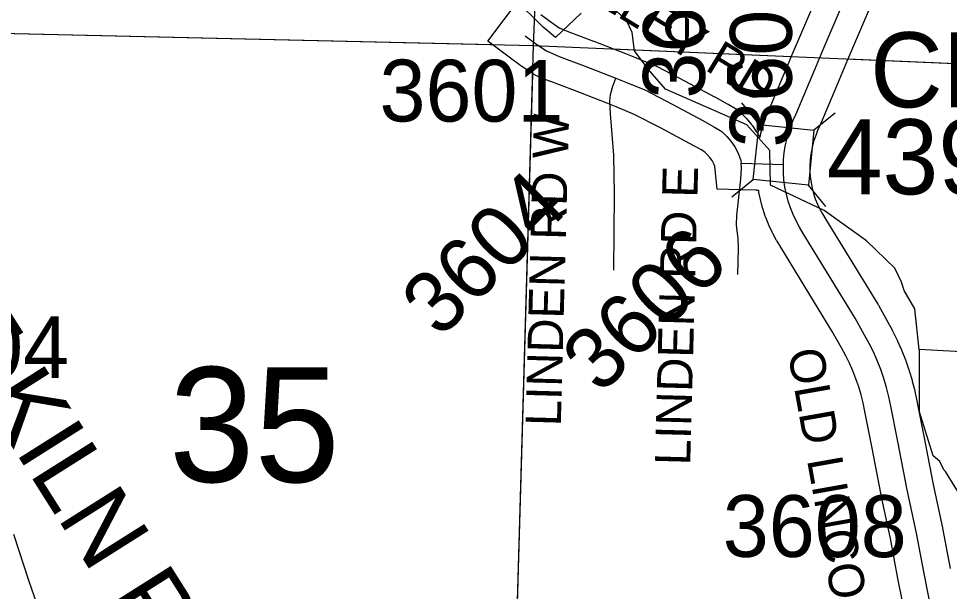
# Model space of a CAD drawing. Extents: x -132.8 to -73.3, y -60 to -26.
# Drawn here: x -123.269 to -122.216, y -43.946 to -43.297 of the extents above; entities that cross this region are included whole.
import ezdxf

# ---------------------------------------------------------------- set-up
doc = ezdxf.new("R2010")
doc.units = 0
for name, color, linetype in [('tdCoHydroRiver', 7, 'Continuous'), ('tdCoSecRdNmbr', 7, 'Continuous'), ('tdCoSecRdTxt', 7, 'Continuous'), ('tdCoSecRteBand', 7, 'Continuous'), ('tdCoSecRteCL', 7, 'Continuous'), ('tdCoSectLine', 7, 'Continuous'), ('tdCoSectLinePart', 7, 'Continuous'), ('tdCoSectNmbr', 7, 'Continuous'), ('tdCoStrucSec', 7, 'Continuous'), ('tdCoStrucSecCoName', 7, 'Continuous'), ('tdCoStrucSecFHWANum', 7, 'Continuous'), ('tdCoSurfAsphalt', 7, 'Continuous'), ('tdCoSurfAsphaltUnbanded', 7, 'Continuous')]:
    doc.layers.add(name, color=color, linetype=linetype)

msp = doc.modelspace()

# ---------------------------------------------------------------- linework, layer by layer
at = {"layer": 'tdCoHydroRiver'}
for points in [[(-122.6325, -43.2908), (-122.6616, -43.3184), (-122.6755, -43.307), (-122.7078, -43.2746)], [(-122.5569, -43.3544), (-122.5721, -43.3335), (-122.5747, -43.3129), (-122.5807, -43.3001), (-122.6006, -43.2806)], [(-122.2498, -43.6719), (-122.2548, -43.626), (-122.2669, -43.6052), (-122.2698, -43.5956), (-122.2773, -43.5797), (-122.3096, -43.5488), (-122.3576, -43.5144), (-122.4184, -43.4859), (-122.4189, -43.4465), (-122.4449, -43.4174), (-122.537, -43.377), (-122.5569, -43.3544)], [(-122.2498, -43.6719), (-122.2501, -43.7413)], [(-121.5159, -44.3765), (-121.5967, -44.3269), (-121.6787, -44.2663), (-121.714, -44.2291), (-121.7412, -44.1858), (-121.7528, -44.146), (-121.7581, -44.1096), (-121.7619, -44.0148), (-121.7701, -43.9689), (-121.7747, -43.9624), (-121.8037, -43.8701), (-121.8204, -43.846), (-121.9002, -43.7587), (-121.9261, -43.7264), (-121.9759, -43.7014), (-122.0479, -43.6774), (-122.0809, -43.6717), (-122.1883, -43.6751), (-122.2498, -43.6719)], [(-122.1839, -43.9229), (-122.1905, -43.8723), (-122.1916, -43.8565), (-122.2203, -43.81), (-122.2219, -43.8083), (-122.2264, -43.7987), (-122.2341, -43.7922), (-122.2501, -43.7413)]]:
    msp.add_lwpolyline(points, dxfattribs=at)
at = {"layer": 'tdCoSecRteBand'}
for points in [[(-122.6783, -43.2924), (-122.6654, -43.302), (-122.6574, -43.3074), (-122.6464, -43.3121), (-122.6188, -43.3225), (-122.6186, -43.3226), (-122.6184, -43.3226), (-122.5825, -43.3367), (-122.571, -43.3411), (-122.5707, -43.3412), (-122.5705, -43.3414), (-122.549, -43.3502), (-122.5478, -43.3507), (-122.5466, -43.3514), (-122.515, -43.3679), (-122.5149, -43.3679), (-122.5148, -43.368), (-122.4815, -43.3858), (-122.4814, -43.3858), (-122.4813, -43.3859), (-122.4672, -43.3935), (-122.4666, -43.3939), (-122.466, -43.3942), (-122.4579, -43.3991), (-122.4548, -43.401), (-122.4522, -43.4036), (-122.4463, -43.4095), (-122.4452, -43.4106), (-122.4443, -43.4117), (-122.4399, -43.4172), (-122.4393, -43.4179), (-122.4387, -43.4186), (-122.4343, -43.4248), (-122.4329, -43.4267), (-122.4318, -43.4289), (-122.4305, -43.4315), (-122.43, -43.4315), (-122.4291, -43.4275), (-122.429, -43.4267), (-122.4287, -43.4259), (-122.4267, -43.4185), (-122.4265, -43.4177), (-122.4262, -43.4169), (-122.4237, -43.4096), (-122.4235, -43.4088), (-122.4232, -43.408), (-122.4203, -43.4009), (-122.42, -43.4001), (-122.4197, -43.3993), (-122.4166, -43.3929), (-122.3959, -43.3433), (-122.3959, -43.3433), (-122.3958, -43.3432), (-122.3862, -43.3205), (-122.3523, -43.2408)], [(-122.297, -43.2641), (-122.331, -43.344), (-122.3406, -43.3666), (-122.3615, -43.4166), (-122.3617, -43.4171), (-122.362, -43.4176), (-122.3649, -43.4239), (-122.3671, -43.4295), (-122.3691, -43.4353), (-122.3707, -43.4411), (-122.372, -43.447), (-122.3729, -43.453), (-122.3734, -43.4579), (-122.3736, -43.463), (-122.3737, -43.4708), (-122.3732, -43.4765), (-122.3723, -43.4828), (-122.3711, -43.489), (-122.3694, -43.4952), (-122.3675, -43.5012), (-122.3651, -43.5071), (-122.3624, -43.5128), (-122.3594, -43.5184), (-122.3556, -43.5245), (-122.3555, -43.5246), (-122.3555, -43.5247), (-122.2968, -43.6206), (-122.2964, -43.6212), (-122.2961, -43.6218), (-122.2855, -43.641), (-122.2803, -43.6505), (-122.28, -43.6511), (-122.2797, -43.6516), (-122.2749, -43.6613), (-122.2746, -43.6619), (-122.2743, -43.6625), (-122.2699, -43.6723), (-122.2697, -43.6729), (-122.2694, -43.6735), (-122.2655, -43.6836), (-122.2652, -43.6842), (-122.265, -43.6848), (-122.2615, -43.695), (-122.2613, -43.6956), (-122.2611, -43.6962), (-122.258, -43.7065), (-122.2578, -43.7072), (-122.2577, -43.7078), (-122.255, -43.7182), (-122.2549, -43.7189), (-122.2547, -43.7195), (-122.2525, -43.7301), (-122.2525, -43.7302), (-122.2525, -43.7303), (-122.2446, -43.77), (-122.2446, -43.7701), (-122.2446, -43.7702), (-122.234, -43.8249), (-122.2237, -43.8737), (-122.2236, -43.8741), (-122.2236, -43.8744), (-122.215, -43.9199)], [(-122.2633, -43.9853), (-122.2739, -43.9313), (-122.2739, -43.9312), (-122.2739, -43.9311), (-122.2825, -43.8858), (-122.2928, -43.8371), (-122.2928, -43.8368), (-122.2929, -43.8365), (-122.3035, -43.7816), (-122.3113, -43.7421), (-122.3134, -43.7323), (-122.3157, -43.7231), (-122.3184, -43.714), (-122.3215, -43.705), (-122.325, -43.6961), (-122.3289, -43.6874), (-122.3331, -43.6789), (-122.338, -43.67), (-122.338, -43.67), (-122.338, -43.67), (-122.3483, -43.6514), (-122.4066, -43.5561), (-122.4108, -43.5493), (-122.4113, -43.5486), (-122.4117, -43.5478), (-122.4156, -43.5406), (-122.416, -43.5399), (-122.4164, -43.5391), (-122.4198, -43.5317), (-122.4202, -43.5309), (-122.4205, -43.5301), (-122.4235, -43.5225), (-122.4239, -43.5217), (-122.4241, -43.5209), (-122.4267, -43.5132), (-122.427, -43.5123), (-122.4272, -43.5115), (-122.4293, -43.5036), (-122.4295, -43.5028), (-122.4297, -43.5019), (-122.4313, -43.4939), (-122.4315, -43.4931), (-122.4316, -43.4922), (-122.4317, -43.4918), (-122.4341, -43.4918), (-122.4341, -43.4914), (-122.4525, -43.4909), (-122.4785, -43.4902), (-122.4814, -43.4648), (-122.4825, -43.4616), (-122.4844, -43.4579), (-122.4869, -43.4544), (-122.4898, -43.4509), (-122.4921, -43.4486), (-122.4965, -43.4459), (-122.5098, -43.4386), (-122.5429, -43.421), (-122.5732, -43.4052), (-122.5931, -43.3969), (-122.6043, -43.3925), (-122.64, -43.3786), (-122.6682, -43.3681), (-122.6688, -43.3678), (-122.6695, -43.3675), (-122.6838, -43.3614), (-122.6865, -43.3602), (-122.6888, -43.3586), (-122.6997, -43.3512), (-122.7002, -43.3509), (-122.7007, -43.3505), (-122.714, -43.3407), (-122.7381, -43.3228), (-122.7024, -43.2746)], [(-123.2754, -43.8812), (-123.258, -43.9344), (-123.2488, -43.9603)]]:
    msp.add_lwpolyline(points, dxfattribs=at)
at = {"layer": 'tdCoSecRteCL'}
msp.add_line((-122.4516, -43.4609), (-122.4036, -43.4623), dxfattribs=at)
for points in [[(-122.4036, -43.4623), (-122.4035, -43.4568), (-122.4027, -43.4491), (-122.4015, -43.4415), (-122.3998, -43.4339), (-122.3978, -43.4265), (-122.3953, -43.4192), (-122.3924, -43.412), (-122.3892, -43.405), (-122.3682, -43.3549), (-122.3586, -43.3322), (-122.3246, -43.2523)], [(-122.6961, -43.3165), (-122.6828, -43.3264), (-122.6719, -43.3338), (-122.6576, -43.34), (-122.6293, -43.3506), (-122.5934, -43.3646)], [(-122.5955, -43.5821), (-122.595, -43.4958), (-122.5957, -43.4519), (-122.5975, -43.4285), (-122.5992, -43.4051), (-122.6002, -43.3905), (-122.5994, -43.3831), (-122.5967, -43.3738), (-122.5934, -43.3646)], [(-122.5934, -43.3646), (-122.5819, -43.3691), (-122.5605, -43.3779), (-122.5289, -43.3945), (-122.4956, -43.4122), (-122.4816, -43.4199), (-122.4734, -43.4248), (-122.4675, -43.4307), (-122.4631, -43.4361), (-122.4586, -43.4423), (-122.4549, -43.4497), (-122.452, -43.4578), (-122.4516, -43.4609)], [(-122.4552, -43.5871), (-122.4544, -43.5575), (-122.4547, -43.5456), (-122.4559, -43.5373), (-122.4569, -43.5306), (-122.4564, -43.5202), (-122.452, -43.4788), (-122.451, -43.4665), (-122.4516, -43.4609)], [(-122.2338, -43.9796), (-122.2444, -43.9256), (-122.2531, -43.8799), (-122.2634, -43.8309), (-122.274, -43.7759), (-122.2819, -43.7362), (-122.2841, -43.7256), (-122.2868, -43.7151), (-122.2899, -43.7048), (-122.2934, -43.6946), (-122.2973, -43.6845), (-122.3017, -43.6747), (-122.3065, -43.665), (-122.3118, -43.6555), (-122.3224, -43.6363), (-122.3811, -43.5404), (-122.3853, -43.5335), (-122.3892, -43.5263), (-122.3927, -43.519), (-122.3957, -43.5114), (-122.3982, -43.5037), (-122.4003, -43.4959), (-122.4019, -43.4879), (-122.4031, -43.4799), (-122.4037, -43.4718), (-122.4036, -43.4623)]]:
    msp.add_lwpolyline(points, dxfattribs=at)
at = {"layer": 'tdCoSectLine'}
for points in [[(-122.6865, -43.3276), (-122.6449, -42.303)], [(-123.6669, -43.305), (-122.6865, -43.3276)], [(-122.7152, -44.3247), (-122.6865, -43.3276)], [(-122.6865, -43.3276), (-121.6884, -43.3703)]]:
    msp.add_lwpolyline(points, dxfattribs=at)
at = {"layer": 'tdCoSectLinePart'}
for points in [[(-123.6669, -43.305), (-122.7333, -43.3265)], [(-122.5972, -43.3314), (-122.3948, -43.3401)], [(-122.331, -43.3428), (-121.6884, -43.3703)], [(-122.7152, -44.3247), (-122.6874, -43.3597)]]:
    msp.add_lwpolyline(points, dxfattribs=at)
at = {"layer": 'tdCoStrucSec'}
for points in [[(-122.4509, -43.3927), (-122.4312, -43.417), (-122.369, -43.4235)], [(-122.3452, -43.4042), (-122.369, -43.4235), (-122.3754, -43.4857)], [(-122.462, -43.4989), (-122.4377, -43.4792), (-122.4312, -43.417)], [(-122.3557, -43.51), (-122.3754, -43.4857), (-122.4377, -43.4792)]]:
    msp.add_lwpolyline(points, dxfattribs=at)
at = {"layer": 'tdCoSurfAsphalt'}
for points in [[(-122.4036, -43.4623), (-122.4035, -43.4568), (-122.4027, -43.4491), (-122.4015, -43.4415), (-122.3998, -43.4339), (-122.3978, -43.4265), (-122.3953, -43.4192), (-122.3924, -43.412), (-122.3892, -43.405), (-122.3682, -43.3549), (-122.3586, -43.3322), (-122.3246, -43.2523)], [(-122.6961, -43.3165), (-122.6828, -43.3264), (-122.6719, -43.3338), (-122.6576, -43.34), (-122.6293, -43.3506), (-122.5934, -43.3646), (-122.5819, -43.3691), (-122.5605, -43.3779), (-122.5289, -43.3945), (-122.4956, -43.4122), (-122.4816, -43.4199), (-122.4734, -43.4248), (-122.4675, -43.4307), (-122.4631, -43.4361), (-122.4586, -43.4423), (-122.4549, -43.4497), (-122.452, -43.4578), (-122.4516, -43.4609), (-122.4036, -43.4623)], [(-122.2338, -43.9796), (-122.2444, -43.9256), (-122.2531, -43.8799), (-122.2634, -43.8309), (-122.274, -43.7759), (-122.2819, -43.7362), (-122.2841, -43.7256), (-122.2868, -43.7151), (-122.2899, -43.7048), (-122.2934, -43.6946), (-122.2973, -43.6845), (-122.3017, -43.6747), (-122.3065, -43.665), (-122.3118, -43.6555), (-122.3224, -43.6363), (-122.3811, -43.5404), (-122.3853, -43.5335), (-122.3892, -43.5263), (-122.3927, -43.519), (-122.3957, -43.5114), (-122.3982, -43.5037), (-122.4003, -43.4959), (-122.4019, -43.4879), (-122.4031, -43.4799), (-122.4037, -43.4718), (-122.4036, -43.4623)]]:
    msp.add_lwpolyline(points, dxfattribs=at)
at = {"layer": 'tdCoSurfAsphaltUnbanded'}
for points in [[(-122.5955, -43.5821), (-122.595, -43.4958), (-122.5957, -43.4519), (-122.5975, -43.4285), (-122.5992, -43.4051), (-122.6002, -43.3905), (-122.5994, -43.3831), (-122.5967, -43.3738), (-122.5934, -43.3646)], [(-122.4552, -43.5871), (-122.4544, -43.5575), (-122.4547, -43.5456), (-122.4559, -43.5373), (-122.4569, -43.5306), (-122.4564, -43.5202), (-122.452, -43.4788), (-122.451, -43.4665), (-122.4516, -43.4609)]]:
    msp.add_lwpolyline(points, dxfattribs=at)

# ---------------------------------------------------------------- texts
at = {"layer": 'tdCoSecRdNmbr'}
for s, rotation, p in [('3603', 89.9083, (-122.4926, -43.3877)), ('3605', 89.9083, (-122.3943, -43.4432)), ('3601', 359.9081, (-122.8609, -43.4136)), ('3604', 44.9083, (-122.7923, -43.6604)), ('3606', 44.9084, (-122.6105, -43.7239)), ('3504', 359.9077, (-123.4206, -43.7039)), ('3608', 359.9081, (-122.4723, -43.9067))]:
    msp.add_text(s, height=0.07, rotation=rotation, dxfattribs=at).set_placement(p)
at = {"layer": 'tdCoSecRdTxt'}
for s, height, rotation, p in [('VALLEY RD', 0.04, 328.7264, (-122.6792, -43.2419)), ('LINDEN RD W', 0.04, 88.4561, (-122.6557, -43.7591)), ('LIME KILN RD', 0.08, 302.2809, (-123.4616, -43.4899)), ('LINDEN RD E', 0.04, 88.4601, (-122.5092, -43.8034)), ('OLD LINCOLN HIGHWAY', 0.04, 280.0958, (-122.3989, -43.6738))]:
    msp.add_text(s, height=height, rotation=rotation, dxfattribs=at).set_placement(p)
at = {"layer": 'tdCoSectNmbr'}
msp.add_text('35', height=0.13, rotation=359.9078, dxfattribs=at).set_placement((-123.0992, -43.8218))
at = {"layer": 'tdCoStrucSecCoName'}
msp.add_text('CR-19', height=0.085, dxfattribs=at).set_placement((-122.3054, -43.3976))
at = {"layer": 'tdCoStrucSecFHWANum'}
msp.add_text('43970', height=0.085, dxfattribs=at).set_placement((-122.3547, -43.4961))

doc.saveas('drawing.dxf')
